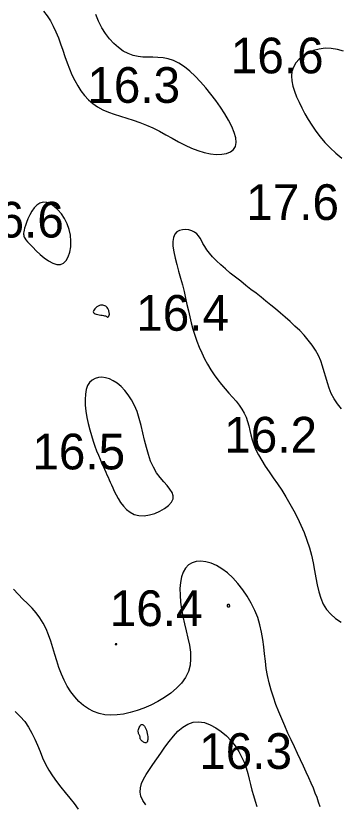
# Model space of a CAD drawing. Extents: x 3040093 to 3056816, y 408076 to 509144.
# Drawn here: x 3046014.4 to 3046059.7, y 434860.1 to 434970.6 of the extents above; entities that cross this region are included whole.
import ezdxf

# ---------------------------------------------------------------- set-up
doc = ezdxf.new("R2010")
doc.units = 0
doc.layers.add('V-CHAN-CONT-EL17', color=7, linetype='Continuous')
doc.layers.add('V-TOPO-SOUN-0610', color=7, linetype='Continuous')

msp = doc.modelspace()

# ---------------------------------------------------------------- linework, layer by layer
at = {"layer": 'V-CHAN-CONT-EL17'}
for points in [[(3046018.25, 434971.22), (3046018.75, 434970.58), (3046019.21, 434969.89), (3046019.62, 434969.15), (3046020, 434968.35), (3046020.33, 434967.51), (3046020.65, 434966.65), (3046020.95, 434965.78), (3046021.25, 434964.9), (3046021.56, 434964.02), (3046021.89, 434963.17), (3046022.24, 434962.34), (3046022.62, 434961.54), (3046023.04, 434960.79), (3046023.5, 434960.08), (3046024, 434959.43), (3046024.56, 434958.83), (3046025.17, 434958.29), (3046025.83, 434957.83), (3046026.56, 434957.43), (3046027.34, 434957.09), (3046028.17, 434956.79), (3046029.03, 434956.52), (3046029.92, 434956.24), (3046030.83, 434955.96), (3046031.75, 434955.65), (3046032.67, 434955.29), (3046033.59, 434954.88), (3046034.5, 434954.41), (3046035.4, 434953.92), (3046036.3, 434953.43), (3046037.19, 434952.94), (3046038.09, 434952.48), (3046038.98, 434952.07), (3046039.88, 434951.72), (3046040.77, 434951.45), (3046041.65, 434951.27), (3046042.48, 434951.18), (3046043.24, 434951.19), (3046043.92, 434951.3), (3046044.48, 434951.52), (3046044.91, 434951.85), (3046045.18, 434952.29), (3046045.27, 434952.85), (3046045.2, 434953.52), (3046044.99, 434954.26), (3046044.65, 434955.08), (3046044.2, 434955.95), (3046043.67, 434956.86), (3046043.07, 434957.79), (3046042.41, 434958.72), (3046041.72, 434959.63), (3046041.01, 434960.52), (3046040.27, 434961.35), (3046039.52, 434962.13), (3046038.76, 434962.83), (3046038, 434963.44), (3046037.23, 434963.94), (3046036.48, 434964.32), (3046035.74, 434964.56), (3046035.01, 434964.7), (3046034.3, 434964.76), (3046033.59, 434964.78), (3046032.89, 434964.78), (3046032.19, 434964.8), (3046031.5, 434964.87), (3046030.8, 434965.03), (3046030.11, 434965.29), (3046029.43, 434965.66), (3046028.76, 434966.13), (3046028.12, 434966.7), (3046027.51, 434967.36), (3046026.95, 434968.1), (3046026.44, 434968.92), (3046025.98, 434969.82), (3046025.6, 434970.78)], [(3046060.29, 434965.64), (3046059.45, 434965.89), (3046058.59, 434966.03), (3046057.73, 434966.04), (3046056.9, 434965.93), (3046056.1, 434965.72), (3046055.36, 434965.4), (3046054.69, 434965), (3046054.11, 434964.53), (3046053.64, 434964), (3046053.3, 434963.42), (3046053.09, 434962.8), (3046053.02, 434962.15), (3046053.06, 434961.46), (3046053.2, 434960.75), (3046053.42, 434960.02), (3046053.72, 434959.26), (3046054.08, 434958.48), (3046054.47, 434957.69), (3046054.9, 434956.88), (3046055.37, 434956.06), (3046055.87, 434955.25), (3046056.42, 434954.43), (3046057.03, 434953.63), (3046057.69, 434952.84), (3046058.42, 434952.08), (3046059.22, 434951.34), (3046060.1, 434950.63)], [(3046060.01, 434915.55), (3046059.45, 434916.24), (3046058.98, 434916.94), (3046058.6, 434917.67), (3046058.3, 434918.42), (3046058.05, 434919.18), (3046057.83, 434919.95), (3046057.62, 434920.72), (3046057.39, 434921.49), (3046057.12, 434922.25), (3046056.8, 434923), (3046056.39, 434923.73), (3046055.92, 434924.45), (3046055.38, 434925.14), (3046054.79, 434925.83), (3046054.17, 434926.49), (3046053.51, 434927.13), (3046052.83, 434927.76), (3046052.15, 434928.36), (3046051.47, 434928.95), (3046050.79, 434929.52), (3046050.12, 434930.07), (3046049.43, 434930.62), (3046048.75, 434931.17), (3046048.05, 434931.72), (3046047.34, 434932.27), (3046046.62, 434932.83), (3046045.9, 434933.4), (3046045.16, 434933.98), (3046044.44, 434934.56), (3046043.75, 434935.14), (3046043.1, 434935.71), (3046042.5, 434936.27), (3046041.96, 434936.81), (3046041.51, 434937.33), (3046041.15, 434937.82), (3046040.85, 434938.28), (3046040.61, 434938.71), (3046040.4, 434939.1), (3046040.2, 434939.46), (3046039.99, 434939.77), (3046039.74, 434940.04), (3046039.44, 434940.28), (3046039.06, 434940.46), (3046038.64, 434940.59), (3046038.19, 434940.65), (3046037.75, 434940.63), (3046037.32, 434940.52), (3046036.95, 434940.32), (3046036.65, 434940), (3046036.46, 434939.55), (3046036.38, 434938.98), (3046036.4, 434938.3), (3046036.52, 434937.52), (3046036.7, 434936.66), (3046036.93, 434935.76), (3046037.19, 434934.81), (3046037.46, 434933.85), (3046037.72, 434932.9), (3046037.95, 434931.96), (3046038.16, 434931.05), (3046038.36, 434930.16), (3046038.56, 434929.28), (3046038.75, 434928.41), (3046038.96, 434927.56), (3046039.19, 434926.71), (3046039.45, 434925.86), (3046039.75, 434925.03), (3046040.08, 434924.19), (3046040.44, 434923.37), (3046040.84, 434922.56), (3046041.26, 434921.78), (3046041.71, 434921.02), (3046042.19, 434920.29), (3046042.69, 434919.6), (3046043.2, 434918.95), (3046043.73, 434918.33), (3046044.25, 434917.73), (3046044.76, 434917.16), (3046045.24, 434916.6), (3046045.68, 434916.04), (3046046.07, 434915.49), (3046046.39, 434914.92), (3046046.65, 434914.35), (3046046.86, 434913.75), (3046047.03, 434913.14), (3046047.18, 434912.52), (3046047.34, 434911.87), (3046047.52, 434911.2), (3046047.75, 434910.51), (3046048.04, 434909.8), (3046048.41, 434909.07), (3046048.85, 434908.31), (3046049.35, 434907.52), (3046049.89, 434906.71), (3046050.46, 434905.88), (3046051.05, 434905.01), (3046051.65, 434904.12), (3046052.24, 434903.19), (3046052.81, 434902.24), (3046053.35, 434901.26), (3046053.87, 434900.26), (3046054.35, 434899.23), (3046054.79, 434898.2), (3046055.19, 434897.14), (3046055.53, 434896.08), (3046055.82, 434895.02), (3046056.05, 434893.95), (3046056.24, 434892.9), (3046056.43, 434891.86), (3046056.62, 434890.86), (3046056.84, 434889.9), (3046057.12, 434889), (3046057.48, 434888.17), (3046057.94, 434887.42), (3046058.52, 434886.75), (3046059.21, 434886.16), (3046059.98, 434885.63)], [(3046057.04, 434859.79), (3046056.82, 434860.43), (3046056.6, 434861.07), (3046056.36, 434861.71), (3046056.09, 434862.37), (3046055.8, 434863.07), (3046055.46, 434863.83), (3046055.1, 434864.62), (3046054.71, 434865.47), (3046054.29, 434866.35), (3046053.86, 434867.26), (3046053.42, 434868.19), (3046052.97, 434869.15), (3046052.52, 434870.12), (3046052.08, 434871.11), (3046051.65, 434872.1), (3046051.23, 434873.1), (3046050.84, 434874.11), (3046050.48, 434875.12), (3046050.16, 434876.13), (3046049.89, 434877.14), (3046049.66, 434878.16), (3046049.49, 434879.17), (3046049.36, 434880.19), (3046049.25, 434881.2), (3046049.14, 434882.21), (3046049, 434883.23), (3046048.83, 434884.24), (3046048.6, 434885.26), (3046048.28, 434886.28), (3046047.88, 434887.3), (3046047.38, 434888.3), (3046046.81, 434889.28), (3046046.18, 434890.2), (3046045.5, 434891.07), (3046044.78, 434891.86), (3046044.03, 434892.55), (3046043.27, 434893.13), (3046042.5, 434893.59), (3046041.75, 434893.92), (3046041.02, 434894.12), (3046040.32, 434894.2), (3046039.67, 434894.15), (3046039.09, 434893.96), (3046038.57, 434893.66), (3046038.15, 434893.22), (3046037.82, 434892.65), (3046037.59, 434891.98), (3046037.44, 434891.2), (3046037.38, 434890.35), (3046037.39, 434889.43), (3046037.46, 434888.46), (3046037.59, 434887.46), (3046037.78, 434886.44), (3046038.01, 434885.42), (3046038.26, 434884.41), (3046038.5, 434883.4), (3046038.71, 434882.42), (3046038.84, 434881.45), (3046038.88, 434880.51), (3046038.8, 434879.6), (3046038.57, 434878.73), (3046038.16, 434877.9), (3046037.6, 434877.12), (3046036.91, 434876.39), (3046036.11, 434875.72), (3046035.23, 434875.1), (3046034.29, 434874.54), (3046033.31, 434874.04), (3046032.33, 434873.61), (3046031.36, 434873.25), (3046030.41, 434872.97), (3046029.48, 434872.77), (3046028.57, 434872.65), (3046027.7, 434872.62), (3046026.85, 434872.68), (3046026.04, 434872.85), (3046025.27, 434873.12), (3046024.54, 434873.5), (3046023.86, 434873.97), (3046023.22, 434874.54), (3046022.63, 434875.18), (3046022.08, 434875.9), (3046021.59, 434876.68), (3046021.14, 434877.51), (3046020.75, 434878.38), (3046020.41, 434879.28), (3046020.11, 434880.21), (3046019.83, 434881.14), (3046019.56, 434882.07), (3046019.28, 434882.99), (3046018.97, 434883.87), (3046018.63, 434884.72), (3046018.22, 434885.51), (3046017.75, 434886.25), (3046017.22, 434886.94), (3046016.64, 434887.6), (3046016.02, 434888.24), (3046015.37, 434888.89), (3046014.7, 434889.56), (3046014.03, 434890.27)], [(3046014.29, 434873.14), (3046014.99, 434872.45), (3046015.62, 434871.72), (3046016.16, 434870.94), (3046016.62, 434870.12), (3046017.03, 434869.27), (3046017.4, 434868.4), (3046017.76, 434867.52), (3046018.13, 434866.64), (3046018.53, 434865.77), (3046018.98, 434864.92), (3046019.5, 434864.11), (3046020.07, 434863.32), (3046020.68, 434862.54), (3046021.3, 434861.78), (3046021.93, 434861.01), (3046022.54, 434860.24), (3046023.11, 434859.44)], [(3046032.61, 434860.07), (3046032.19, 434860.66), (3046031.91, 434861.25), (3046031.79, 434861.84), (3046031.83, 434862.44), (3046032, 434863.04), (3046032.28, 434863.67), (3046032.65, 434864.32), (3046033.1, 434865.01), (3046033.6, 434865.73), (3046034.13, 434866.49), (3046034.68, 434867.29), (3046035.25, 434868.12), (3046035.85, 434868.93), (3046036.46, 434869.69), (3046037.1, 434870.37), (3046037.77, 434870.95), (3046038.48, 434871.38), (3046039.22, 434871.63), (3046040, 434871.69), (3046040.8, 434871.57), (3046041.61, 434871.28), (3046042.41, 434870.86), (3046043.17, 434870.33), (3046043.9, 434869.71), (3046044.56, 434869.02), (3046045.14, 434868.3), (3046045.62, 434867.55), (3046046.03, 434866.79), (3046046.37, 434866.02), (3046046.65, 434865.24), (3046046.89, 434864.46), (3046047.09, 434863.67), (3046047.29, 434862.89), (3046047.48, 434862.12), (3046047.69, 434861.35), (3046047.91, 434860.58), (3046048.15, 434859.82)]]:
    msp.add_lwpolyline(points, dxfattribs=at)
for points in [[(3046021.07, 434935.96), (3046021.44, 434936.33), (3046021.73, 434936.85), (3046021.94, 434937.49), (3046022.06, 434938.23), (3046022.09, 434939.02), (3046022.02, 434939.84), (3046021.84, 434940.66), (3046021.56, 434941.44), (3046021.2, 434942.18), (3046020.76, 434942.85), (3046020.28, 434943.43), (3046019.76, 434943.9), (3046019.23, 434944.24), (3046018.71, 434944.45), (3046018.2, 434944.49), (3046017.74, 434944.35), (3046017.32, 434944.07), (3046016.94, 434943.68), (3046016.61, 434943.21), (3046016.32, 434942.69), (3046016.07, 434942.16), (3046015.87, 434941.65), (3046015.71, 434941.2), (3046015.6, 434940.83), (3046015.53, 434940.54), (3046015.48, 434940.33), (3046015.46, 434940.16), (3046015.46, 434940.04), (3046015.46, 434939.96), (3046015.47, 434939.91), (3046015.48, 434939.86), (3046015.47, 434939.82), (3046015.48, 434939.76), (3046015.49, 434939.69), (3046015.54, 434939.58), (3046015.64, 434939.43), (3046015.79, 434939.22), (3046016.01, 434938.95), (3046016.33, 434938.59), (3046016.74, 434938.16), (3046017.22, 434937.67), (3046017.77, 434937.17), (3046018.35, 434936.69), (3046018.95, 434936.27), (3046019.54, 434935.96), (3046020.11, 434935.77), (3046020.62, 434935.76)], [(3046027.46, 434928.65), (3046027.47, 434928.68), (3046027.48, 434928.71), (3046027.48, 434928.73), (3046027.48, 434928.77), (3046027.48, 434928.81), (3046027.48, 434928.86), (3046027.47, 434928.92), (3046027.46, 434929), (3046027.45, 434929.09), (3046027.43, 434929.19), (3046027.41, 434929.29), (3046027.37, 434929.4), (3046027.32, 434929.51), (3046027.26, 434929.61), (3046027.19, 434929.72), (3046027.09, 434929.81), (3046026.98, 434929.9), (3046026.86, 434929.97), (3046026.73, 434930.02), (3046026.58, 434930.06), (3046026.43, 434930.07), (3046026.26, 434930.05), (3046026.09, 434930), (3046025.92, 434929.92), (3046025.75, 434929.82), (3046025.58, 434929.69), (3046025.44, 434929.55), (3046025.33, 434929.41), (3046025.26, 434929.27), (3046025.23, 434929.14), (3046025.25, 434929.02), (3046025.34, 434928.92), (3046025.48, 434928.85), (3046025.65, 434928.79), (3046025.85, 434928.74), (3046026.06, 434928.71), (3046026.28, 434928.67), (3046026.48, 434928.65), (3046026.67, 434928.61), (3046026.82, 434928.58), (3046026.94, 434928.54), (3046027.03, 434928.5), (3046027.1, 434928.46), (3046027.16, 434928.42), (3046027.2, 434928.4), (3046027.24, 434928.38), (3046027.27, 434928.37), (3046027.29, 434928.38), (3046027.32, 434928.4), (3046027.35, 434928.42), (3046027.37, 434928.46), (3046027.39, 434928.5), (3046027.41, 434928.54), (3046027.43, 434928.58), (3046027.45, 434928.61)], [(3046032.34, 434900.56), (3046033.09, 434900.67), (3046033.85, 434900.89), (3046034.57, 434901.19), (3046035.23, 434901.57), (3046035.78, 434902), (3046036.18, 434902.45), (3046036.41, 434902.91), (3046036.43, 434903.36), (3046036.27, 434903.81), (3046035.98, 434904.28), (3046035.57, 434904.78), (3046035.1, 434905.31), (3046034.6, 434905.91), (3046034.1, 434906.58), (3046033.65, 434907.34), (3046033.27, 434908.19), (3046032.95, 434909.13), (3046032.68, 434910.12), (3046032.43, 434911.14), (3046032.19, 434912.18), (3046031.95, 434913.21), (3046031.68, 434914.2), (3046031.37, 434915.14), (3046031.01, 434916.01), (3046030.59, 434916.8), (3046030.14, 434917.5), (3046029.64, 434918.12), (3046029.12, 434918.66), (3046028.59, 434919.11), (3046028.04, 434919.46), (3046027.49, 434919.73), (3046026.95, 434919.89), (3046026.43, 434919.96), (3046025.94, 434919.93), (3046025.48, 434919.8), (3046025.07, 434919.57), (3046024.72, 434919.23), (3046024.44, 434918.79), (3046024.24, 434918.25), (3046024.12, 434917.6), (3046024.08, 434916.86), (3046024.11, 434916.06), (3046024.2, 434915.21), (3046024.34, 434914.34), (3046024.52, 434913.46), (3046024.73, 434912.6), (3046024.96, 434911.78), (3046025.19, 434911.01), (3046025.44, 434910.3), (3046025.69, 434909.64), (3046025.94, 434909.03), (3046026.18, 434908.47), (3046026.4, 434907.96), (3046026.62, 434907.49), (3046026.81, 434907.06), (3046026.99, 434906.67), (3046027.15, 434906.3), (3046027.3, 434905.95), (3046027.45, 434905.6), (3046027.6, 434905.25), (3046027.77, 434904.87), (3046027.96, 434904.46), (3046028.18, 434904.01), (3046028.43, 434903.5), (3046028.73, 434902.97), (3046029.06, 434902.43), (3046029.46, 434901.91), (3046029.9, 434901.44), (3046030.41, 434901.05), (3046030.98, 434900.75), (3046031.62, 434900.58)], [(3046044.06, 434888.05), (3046044.07, 434888.09), (3046044.09, 434888.12), (3046044.11, 434888.15), (3046044.14, 434888.17), (3046044.16, 434888.19), (3046044.19, 434888.19), (3046044.21, 434888.19), (3046044.23, 434888.17), (3046044.26, 434888.14), (3046044.28, 434888.1), (3046044.29, 434888.05), (3046044.31, 434888), (3046044.31, 434887.95), (3046044.32, 434887.9), (3046044.32, 434887.86), (3046044.31, 434887.82), (3046044.3, 434887.79), (3046044.29, 434887.77), (3046044.27, 434887.75), (3046044.25, 434887.74), (3046044.23, 434887.73), (3046044.21, 434887.73), (3046044.19, 434887.73), (3046044.17, 434887.73), (3046044.15, 434887.74), (3046044.13, 434887.74), (3046044.12, 434887.76), (3046044.1, 434887.77), (3046044.09, 434887.78), (3046044.08, 434887.8), (3046044.07, 434887.82), (3046044.06, 434887.84), (3046044.05, 434887.86), (3046044.04, 434887.88), (3046044.03, 434887.9), (3046044.03, 434887.93), (3046044.03, 434887.95), (3046044.04, 434887.98), (3046044.04, 434888.02)], [(3046028.51, 434882.55), (3046028.52, 434882.55), (3046028.52, 434882.56), (3046028.51, 434882.57), (3046028.51, 434882.58), (3046028.51, 434882.59), (3046028.5, 434882.6), (3046028.5, 434882.61), (3046028.49, 434882.61), (3046028.48, 434882.62), (3046028.47, 434882.62), (3046028.46, 434882.63), (3046028.45, 434882.63), (3046028.44, 434882.63), (3046028.43, 434882.63), (3046028.41, 434882.63), (3046028.4, 434882.62), (3046028.38, 434882.61), (3046028.36, 434882.6), (3046028.34, 434882.59), (3046028.33, 434882.58), (3046028.31, 434882.57), (3046028.31, 434882.56), (3046028.3, 434882.54), (3046028.31, 434882.53), (3046028.31, 434882.52), (3046028.32, 434882.52), (3046028.34, 434882.51), (3046028.36, 434882.5), (3046028.38, 434882.5), (3046028.39, 434882.5), (3046028.41, 434882.5), (3046028.43, 434882.5), (3046028.45, 434882.5), (3046028.46, 434882.5), (3046028.48, 434882.51), (3046028.49, 434882.52), (3046028.5, 434882.52), (3046028.5, 434882.53), (3046028.51, 434882.54)], [(3046032.21, 434871.28), (3046032.31, 434871.19), (3046032.41, 434871.07), (3046032.5, 434870.9), (3046032.59, 434870.72), (3046032.67, 434870.51), (3046032.74, 434870.29), (3046032.79, 434870.07), (3046032.83, 434869.84), (3046032.86, 434869.63), (3046032.87, 434869.42), (3046032.86, 434869.23), (3046032.84, 434869.07), (3046032.81, 434868.93), (3046032.75, 434868.83), (3046032.68, 434868.76), (3046032.59, 434868.73), (3046032.49, 434868.73), (3046032.38, 434868.77), (3046032.27, 434868.83), (3046032.16, 434868.91), (3046032.06, 434868.99), (3046031.97, 434869.08), (3046031.9, 434869.17), (3046031.85, 434869.24), (3046031.82, 434869.31), (3046031.8, 434869.38), (3046031.79, 434869.43), (3046031.79, 434869.49), (3046031.79, 434869.55), (3046031.78, 434869.6), (3046031.76, 434869.66), (3046031.74, 434869.73), (3046031.7, 434869.8), (3046031.66, 434869.88), (3046031.62, 434869.97), (3046031.58, 434870.07), (3046031.56, 434870.18), (3046031.54, 434870.3), (3046031.54, 434870.44), (3046031.57, 434870.59), (3046031.61, 434870.74), (3046031.67, 434870.9), (3046031.74, 434871.04), (3046031.82, 434871.16), (3046031.91, 434871.25), (3046032.01, 434871.31), (3046032.11, 434871.32)]]:
    msp.add_lwpolyline(points, close=True, dxfattribs=at)

# ---------------------------------------------------------------- texts
at = {"layer": 'V-TOPO-SOUN-0610'}
for s, p in [('16.6 ', (3046044.51, 434962.53)), ('16.3 ', (3046024.39, 434958.4)), ('17.6 ', (3046046.67, 434941.99)), ('16.6 ', (3046008.09, 434939.53)), ('16.4 ', (3046031.25, 434926.47)), ('16.2 ', (3046043.59, 434909.41)), ('16.5 ', (3046016.68, 434907.05)), ('16.4 ', (3046027.54, 434885.1)), ('16.3 ', (3046040.08, 434865.09))]:
    msp.add_text(s, height=5, dxfattribs=at).set_placement(p)

doc.saveas('drawing.dxf')
